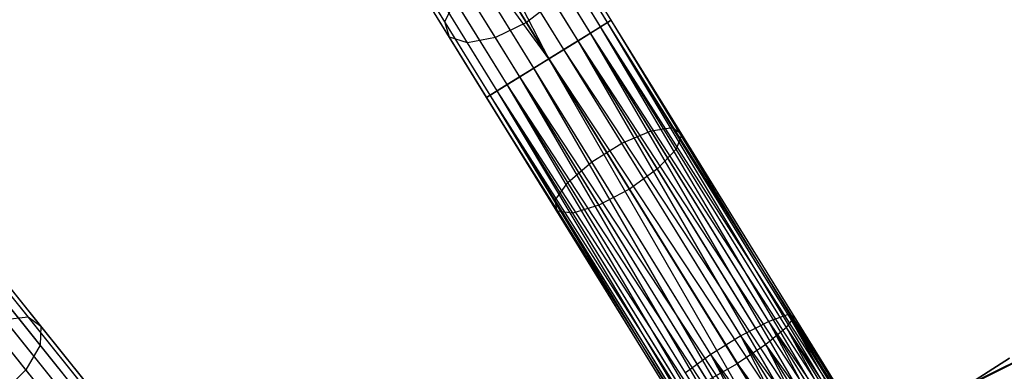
# Model space of a CAD drawing. Extents: x -91 to 91, y -91 to 262.
# Tile 329 of 480: x -44.07 to -30.74, y 55.42 to 60.18. Entities that reach past the tile are written whole.
import ezdxf

# ---------------------------------------------------------------- set-up
doc = ezdxf.new("R2010")
doc.units = 0
doc.header["$LTSCALE"] = 25.4
doc.layers.get('0').update_dxf_attribs({"linetype": 'CONTINUOUS'})

# ---------------------------------------------------------------- blocks, each defined once
blk = doc.blocks.new('ETE0_STL_1')
at = {"color": 0}
for p, q in [((-36.113, 60.143, 169.653), (-37.704, 62.715, 169.879)), ((-36.113, 60.143, 169.653), (-37.704, 62.715, 169.879)), ((-36.064, 60.173, 170.128), (-37.618, 62.686, 170.349)), ((-36.064, 60.173, 170.128), (-37.618, 62.686, 170.349)), ((-36.344, 60, 169.259), (-37.966, 62.622, 169.489)), ((-36.344, 60, 169.259), (-37.966, 62.622, 169.489)), ((-36.208, 60.084, 170.576), (-37.727, 62.54, 170.791)), ((-36.208, 60.084, 170.576), (-37.727, 62.54, 170.791)), ((-36.705, 59.777, 169.037), (-38.344, 62.427, 169.269)), ((-36.705, 59.777, 169.037), (-38.344, 62.427, 169.269)), ((-36.908, 59.651, 169.008), (-38.344, 62.427, 169.269)), ((-36.908, 59.651, 169.008), (-38.344, 62.427, 169.269)), ((-38.317, 60.152, 318.333), (-39.706, 62.398, 316.802)), ((-38.317, 60.152, 318.333), (-39.706, 62.398, 316.802)), ((-36.513, 59.895, 170.893), (-38.007, 62.311, 171.105)), ((-36.513, 59.895, 170.893), (-38.007, 62.311, 171.105)), ((-38.257, 59.946, 317.905), (-39.614, 62.139, 316.41)), ((-38.257, 59.946, 317.905), (-39.614, 62.139, 316.41)), ((-36.908, 59.651, 169.008), (-38.751, 62.175, 169.269)), ((-36.908, 59.651, 169.008), (-38.751, 62.175, 169.269)), ((-37.112, 59.525, 169.037), (-38.751, 62.175, 169.269)), ((-37.112, 59.525, 169.037), (-38.751, 62.175, 169.269)), ((-38.508, 62.239, 315.685), (-37.212, 60.142, 317.114)), ((-38.508, 62.239, 315.685), (-37.212, 60.142, 317.114)), ((-38.011, 59.869, 317.503), (-39.337, 62.013, 316.041)), ((-38.011, 59.869, 317.503), (-39.337, 62.013, 316.041)), ((-37.633, 59.94, 317.217), (-38.938, 62.049, 315.779)), ((-37.633, 59.94, 317.217), (-38.938, 62.049, 315.779)), ((-36.908, 59.651, 171.008), (-38.393, 62.052, 171.219)), ((-36.908, 59.651, 171.008), (-38.393, 62.052, 171.219)), ((-37.472, 59.302, 169.259), (-39.094, 61.924, 169.489)), ((-37.472, 59.302, 169.259), (-39.094, 61.924, 169.489)), ((-37.303, 59.407, 170.893), (-38.797, 61.822, 171.105)), ((-37.303, 59.407, 170.893), (-38.797, 61.822, 171.105)), ((-37.752, 59.129, 170.128), (-39.306, 61.641, 170.349)), ((-37.752, 59.129, 170.128), (-39.306, 61.641, 170.349)), ((-37.703, 59.159, 169.653), (-39.294, 61.732, 169.879)), ((-37.703, 59.159, 169.653), (-39.294, 61.732, 169.879)), ((-37.608, 59.218, 170.576), (-39.127, 61.674, 170.791)), ((-37.608, 59.218, 170.576), (-39.127, 61.674, 170.791)), ((-35.526, 58.676, 319.828), (-37.048, 61.138, 318.688)), ((-35.526, 58.676, 319.828), (-37.048, 61.138, 318.688)), ((-35.233, 58.72, 319.452), (-36.727, 61.135, 318.333)), ((-35.233, 58.72, 319.452), (-36.727, 61.135, 318.333)), ((-35.921, 58.509, 320.041), (-37.46, 60.998, 318.888)), ((-35.921, 58.509, 320.041), (-37.46, 60.998, 318.888)), ((-35.11, 58.631, 318.998), (-36.569, 60.99, 317.905)), ((-35.11, 58.631, 318.998), (-36.569, 60.99, 317.905)), ((-36.328, 58.257, 320.041), (-37.867, 60.746, 318.888)), ((-36.328, 58.257, 320.041), (-37.867, 60.746, 318.888)), ((-35.185, 58.429, 318.571), (-36.611, 60.735, 317.503)), ((-35.185, 58.429, 318.571), (-36.611, 60.735, 317.503)), ((-38.317, 60.152, 318.333), (-38.176, 60.441, 318.688)), ((-38.317, 60.152, 318.333), (-38.176, 60.441, 318.688)), ((-36.653, 57.979, 319.828), (-38.176, 60.441, 318.688)), ((-36.653, 57.979, 319.828), (-38.176, 60.441, 318.688)), ((-36.843, 60.429, 317.217), (-37.212, 60.142, 317.114)), ((-36.843, 60.429, 317.217), (-37.212, 60.142, 317.114)), ((-35.44, 58.161, 318.267), (-36.843, 60.429, 317.217)), ((-35.44, 58.161, 318.267), (-36.843, 60.429, 317.217)), ((-38.257, 59.946, 317.905), (-38.317, 60.152, 318.333)), ((-36.823, 57.736, 319.452), (-38.317, 60.152, 318.333)), ((-38.257, 59.946, 317.905), (-38.317, 60.152, 318.333)), ((-36.823, 57.736, 319.452), (-38.317, 60.152, 318.333)), ((-37.212, 60.142, 317.114), (-37.633, 59.94, 317.217)), ((-37.212, 60.142, 317.114), (-37.633, 59.94, 317.217)), ((-37.212, 60.142, 317.114), (-35.818, 57.888, 318.158)), ((-37.212, 60.142, 317.114), (-35.818, 57.888, 318.158)), ((-36.113, 60.143, 169.653), (-36.344, 60, 169.259)), ((-36.113, 60.143, 169.653), (-36.344, 60, 169.259)), ((-36.208, 60.084, 170.576), (-36.064, 60.173, 170.128)), ((-36.208, 60.084, 170.576), (-36.064, 60.173, 170.128)), ((-36.064, 60.173, 170.128), (-36.113, 60.143, 169.653)), ((-36.064, 60.173, 170.128), (-36.113, 60.143, 169.653)), ((-32.018, 53.631, 169.887), (-36.113, 60.143, 169.653)), ((-32.067, 53.601, 169.653), (-36.113, 60.143, 169.653)), ((-32.018, 53.631, 169.887), (-36.113, 60.143, 169.653)), ((-32.067, 53.601, 169.653), (-36.113, 60.143, 169.653)), ((-32.162, 53.542, 169.44), (-36.113, 60.143, 169.653)), ((-32.162, 53.542, 169.44), (-36.113, 60.143, 169.653)), ((-32.067, 53.601, 170.362), (-36.064, 60.173, 170.128)), ((-32.018, 53.631, 170.128), (-36.064, 60.173, 170.128)), ((-32.067, 53.601, 170.362), (-36.064, 60.173, 170.128)), ((-32.018, 53.631, 170.128), (-36.064, 60.173, 170.128)), ((-32.018, 53.631, 169.887), (-36.064, 60.173, 170.128)), ((-32.018, 53.631, 169.887), (-36.064, 60.173, 170.128)), ((-36.344, 60, 169.259), (-36.705, 59.777, 169.037)), ((-36.344, 60, 169.259), (-36.705, 59.777, 169.037)), ((-36.513, 59.895, 170.893), (-36.208, 60.084, 170.576)), ((-36.513, 59.895, 170.893), (-36.208, 60.084, 170.576)), ((-32.162, 53.542, 169.44), (-36.344, 60, 169.259)), ((-32.298, 53.458, 169.259), (-36.344, 60, 169.259)), ((-32.162, 53.542, 169.44), (-36.344, 60, 169.259)), ((-32.298, 53.458, 169.259), (-36.344, 60, 169.259)), ((-32.467, 53.353, 169.122), (-36.344, 60, 169.259)), ((-32.467, 53.353, 169.122), (-36.344, 60, 169.259)), ((-32.298, 53.458, 170.756), (-36.208, 60.084, 170.576)), ((-32.162, 53.542, 170.576), (-36.208, 60.084, 170.576)), ((-32.298, 53.458, 170.756), (-36.208, 60.084, 170.576)), ((-32.162, 53.542, 170.576), (-36.208, 60.084, 170.576)), ((-32.067, 53.601, 170.362), (-36.208, 60.084, 170.576)), ((-32.067, 53.601, 170.362), (-36.208, 60.084, 170.576)), ((-38.011, 59.869, 317.503), (-38.257, 59.946, 317.905)), ((-36.799, 57.587, 318.998), (-38.257, 59.946, 317.905)), ((-38.011, 59.869, 317.503), (-38.257, 59.946, 317.905)), ((-36.799, 57.587, 318.998), (-38.257, 59.946, 317.905)), ((-37.633, 59.94, 317.217), (-38.011, 59.869, 317.503)), ((-37.633, 59.94, 317.217), (-38.011, 59.869, 317.503)), ((-36.585, 57.563, 318.571), (-38.011, 59.869, 317.503)), ((-36.585, 57.563, 318.571), (-38.011, 59.869, 317.503)), ((-36.231, 57.672, 318.267), (-37.633, 59.94, 317.217)), ((-36.231, 57.672, 318.267), (-37.633, 59.94, 317.217)), ((-36.908, 59.651, 171.008), (-36.513, 59.895, 170.893)), ((-36.908, 59.651, 171.008), (-36.513, 59.895, 170.893)), ((-32.659, 53.235, 170.979), (-36.513, 59.895, 170.893)), ((-32.467, 53.353, 170.893), (-36.513, 59.895, 170.893)), ((-32.659, 53.235, 170.979), (-36.513, 59.895, 170.893)), ((-32.467, 53.353, 170.893), (-36.513, 59.895, 170.893)), ((-32.298, 53.458, 170.756), (-36.513, 59.895, 170.893)), ((-32.298, 53.458, 170.756), (-36.513, 59.895, 170.893)), ((-36.705, 59.777, 169.037), (-36.908, 59.651, 169.008)), ((-36.705, 59.777, 169.037), (-36.908, 59.651, 169.008)), ((-32.467, 53.353, 169.122), (-36.705, 59.777, 169.037)), ((-32.467, 53.353, 169.122), (-36.705, 59.777, 169.037)), ((-32.659, 53.235, 169.037), (-36.705, 59.777, 169.037)), ((-32.659, 53.235, 169.037), (-36.705, 59.777, 169.037)), ((-37.303, 59.407, 170.893), (-36.908, 59.651, 171.008)), ((-37.303, 59.407, 170.893), (-36.908, 59.651, 171.008)), ((-36.908, 59.651, 169.008), (-37.112, 59.525, 169.037)), ((-36.908, 59.651, 169.008), (-37.112, 59.525, 169.037)), ((-36.908, 59.651, 171.008), (-32.659, 53.235, 170.979)), ((-32.862, 53.109, 169.008), (-36.908, 59.651, 169.008)), ((-32.862, 53.109, 169.008), (-36.908, 59.651, 169.008)), ((-33.066, 52.983, 170.979), (-36.908, 59.651, 171.008)), ((-33.066, 52.983, 170.979), (-36.908, 59.651, 171.008)), ((-32.862, 53.109, 171.008), (-36.908, 59.651, 171.008)), ((-32.862, 53.109, 171.008), (-36.908, 59.651, 171.008)), ((-36.908, 59.651, 171.008), (-32.659, 53.235, 170.979)), ((-37.112, 59.525, 169.037), (-37.472, 59.302, 169.259)), ((-37.112, 59.525, 169.037), (-37.472, 59.302, 169.259)), ((-33.066, 52.983, 169.037), (-37.112, 59.525, 169.037)), ((-33.066, 52.983, 169.037), (-37.112, 59.525, 169.037)), ((-33.258, 52.865, 169.122), (-37.112, 59.525, 169.037)), ((-33.258, 52.865, 169.122), (-37.112, 59.525, 169.037)), ((-37.608, 59.218, 170.576), (-37.303, 59.407, 170.893)), ((-37.608, 59.218, 170.576), (-37.303, 59.407, 170.893)), ((-33.426, 52.76, 170.756), (-37.303, 59.407, 170.893)), ((-33.258, 52.865, 170.893), (-37.303, 59.407, 170.893)), ((-33.426, 52.76, 170.756), (-37.303, 59.407, 170.893)), ((-33.258, 52.865, 170.893), (-37.303, 59.407, 170.893)), ((-33.066, 52.983, 170.979), (-37.303, 59.407, 170.893)), ((-33.066, 52.983, 170.979), (-37.303, 59.407, 170.893)), ((-37.752, 59.129, 170.128), (-37.608, 59.218, 170.576)), ((-37.752, 59.129, 170.128), (-37.608, 59.218, 170.576)), ((-37.472, 59.302, 169.259), (-37.703, 59.159, 169.653)), ((-37.472, 59.302, 169.259), (-37.703, 59.159, 169.653)), ((-33.658, 52.617, 170.362), (-37.608, 59.218, 170.576)), ((-33.562, 52.676, 170.576), (-37.608, 59.218, 170.576)), ((-33.658, 52.617, 170.362), (-37.608, 59.218, 170.576)), ((-33.562, 52.676, 170.576), (-37.608, 59.218, 170.576)), ((-33.426, 52.76, 170.756), (-37.608, 59.218, 170.576)), ((-33.426, 52.76, 170.756), (-37.608, 59.218, 170.576)), ((-33.258, 52.865, 169.122), (-37.472, 59.302, 169.259)), ((-33.426, 52.76, 169.259), (-37.472, 59.302, 169.259)), ((-33.258, 52.865, 169.122), (-37.472, 59.302, 169.259)), ((-33.426, 52.76, 169.259), (-37.472, 59.302, 169.259)), ((-33.562, 52.676, 169.44), (-37.472, 59.302, 169.259)), ((-33.562, 52.676, 169.44), (-37.472, 59.302, 169.259)), ((-37.703, 59.159, 169.653), (-37.752, 59.129, 170.128)), ((-37.703, 59.159, 169.653), (-37.752, 59.129, 170.128)), ((-33.707, 52.587, 169.887), (-37.752, 59.129, 170.128)), ((-33.707, 52.587, 169.887), (-37.752, 59.129, 170.128)), ((-33.707, 52.587, 170.128), (-37.752, 59.129, 170.128)), ((-33.707, 52.587, 170.128), (-37.752, 59.129, 170.128)), ((-33.658, 52.617, 170.362), (-37.752, 59.129, 170.128)), ((-33.658, 52.617, 170.362), (-37.752, 59.129, 170.128)), ((-33.562, 52.676, 169.44), (-37.703, 59.159, 169.653)), ((-33.658, 52.617, 169.653), (-37.703, 59.159, 169.653)), ((-33.562, 52.676, 169.44), (-37.703, 59.159, 169.653)), ((-33.658, 52.617, 169.653), (-37.703, 59.159, 169.653)), ((-33.707, 52.587, 169.887), (-37.703, 59.159, 169.653)), ((-33.707, 52.587, 169.887), (-37.703, 59.159, 169.653)), ((-35.921, 58.509, 320.041), (-35.526, 58.676, 319.828)), ((-35.921, 58.509, 320.041), (-35.526, 58.676, 319.828)), ((-35.526, 58.676, 319.828), (-35.233, 58.72, 319.452)), ((-35.526, 58.676, 319.828), (-35.233, 58.72, 319.452)), ((-33.93, 56.097, 320.523), (-35.526, 58.676, 319.828)), ((-33.93, 56.097, 320.523), (-35.526, 58.676, 319.828)), ((-35.233, 58.72, 319.452), (-35.11, 58.631, 318.998)), ((-33.668, 56.19, 320.133), (-35.233, 58.72, 319.452)), ((-33.668, 56.19, 320.133), (-35.233, 58.72, 319.452)), ((-35.233, 58.72, 319.452), (-35.11, 58.631, 318.998)), ((-35.11, 58.631, 318.998), (-35.185, 58.429, 318.571)), ((-35.11, 58.631, 318.998), (-35.185, 58.429, 318.571)), ((-33.582, 56.159, 319.664), (-35.11, 58.631, 318.998)), ((-33.582, 56.159, 319.664), (-35.11, 58.631, 318.998)), ((-31.885, 54.915, 159.5), (-24.444, 58.607, 159.5)), ((-24.444, 58.607, 169), (-31.885, 54.915, 169)), ((-31.885, 54.915, 159.5), (-24.444, 58.607, 159.5)), ((-24.444, 58.607, 169), (-31.885, 54.915, 169)), ((-36.328, 58.257, 320.041), (-35.921, 58.509, 320.041)), ((-36.328, 58.257, 320.041), (-35.921, 58.509, 320.041)), ((-34.308, 55.902, 320.743), (-35.921, 58.509, 320.041)), ((-34.308, 55.902, 320.743), (-35.921, 58.509, 320.041)), ((-35.185, 58.429, 318.571), (-35.44, 58.161, 318.267)), ((-35.185, 58.429, 318.571), (-35.44, 58.161, 318.267)), ((-33.691, 56.013, 319.221), (-35.185, 58.429, 318.571)), ((-33.691, 56.013, 319.221), (-35.185, 58.429, 318.571)), ((-24.623, 58.532, 158.5), (-32.052, 54.817, 158.5)), ((-32.052, 54.817, 159.5), (-24.623, 58.532, 159.5)), ((-24.623, 58.532, 158.5), (-32.052, 54.817, 158.5)), ((-32.052, 54.817, 159.5), (-24.623, 58.532, 159.5)), ((-43.961, 56.159, 318.333), (-45.616, 58.217, 316.802)), ((-43.961, 56.159, 318.333), (-45.616, 58.217, 316.802)), ((-36.653, 57.979, 319.828), (-36.328, 58.257, 320.041)), ((-36.653, 57.979, 319.828), (-36.328, 58.257, 320.041)), ((-34.715, 55.65, 320.743), (-36.328, 58.257, 320.041)), ((-34.715, 55.65, 320.743), (-36.328, 58.257, 320.041)), ((-35.44, 58.161, 318.267), (-35.818, 57.888, 318.158)), ((-35.44, 58.161, 318.267), (-35.818, 57.888, 318.158)), ((-33.971, 55.784, 318.907), (-35.44, 58.161, 318.267)), ((-33.971, 55.784, 318.907), (-35.44, 58.161, 318.267)), ((-43.787, 56.034, 317.905), (-45.402, 58.044, 316.41)), ((-43.787, 56.034, 317.905), (-45.402, 58.044, 316.41)), ((-36.823, 57.736, 319.452), (-36.653, 57.979, 319.828)), ((-36.823, 57.736, 319.452), (-36.653, 57.979, 319.828)), ((-35.058, 55.399, 320.523), (-36.653, 57.979, 319.828)), ((-35.058, 55.399, 320.523), (-36.653, 57.979, 319.828)), ((-35.818, 57.888, 318.158), (-36.231, 57.672, 318.267)), ((-35.818, 57.888, 318.158), (-36.231, 57.672, 318.267)), ((-35.818, 57.888, 318.158), (-34.357, 55.525, 318.794)), ((-35.818, 57.888, 318.158), (-34.357, 55.525, 318.794)), ((-43.797, 55.776, 317.503), (-45.376, 57.74, 316.041)), ((-43.797, 55.776, 317.503), (-45.376, 57.74, 316.041)), ((-36.799, 57.587, 318.998), (-36.823, 57.736, 319.452)), ((-35.259, 55.206, 320.133), (-36.823, 57.736, 319.452)), ((-36.799, 57.587, 318.998), (-36.823, 57.736, 319.452)), ((-35.259, 55.206, 320.133), (-36.823, 57.736, 319.452)), ((-43.23, 55.249, 169.653), (-45.125, 57.607, 169.879)), ((-43.23, 55.249, 169.653), (-45.125, 57.607, 169.879)), ((-36.231, 57.672, 318.267), (-36.585, 57.563, 318.571)), ((-36.231, 57.672, 318.267), (-36.585, 57.563, 318.571)), ((-34.761, 55.296, 318.907), (-36.231, 57.672, 318.267)), ((-34.761, 55.296, 318.907), (-36.231, 57.672, 318.267)), ((-43.442, 55.079, 169.259), (-45.374, 57.482, 169.489)), ((-43.442, 55.079, 169.259), (-45.374, 57.482, 169.489)), ((-43.185, 55.285, 170.128), (-45.036, 57.588, 170.349)), ((-43.185, 55.285, 170.128), (-45.036, 57.588, 170.349)), ((-36.585, 57.563, 318.571), (-36.799, 57.587, 318.998)), ((-35.27, 55.115, 319.664), (-36.799, 57.587, 318.998)), ((-36.585, 57.563, 318.571), (-36.799, 57.587, 318.998)), ((-35.27, 55.115, 319.664), (-36.799, 57.587, 318.998)), ((-35.091, 55.148, 319.221), (-36.585, 57.563, 318.571)), ((-35.091, 55.148, 319.221), (-36.585, 57.563, 318.571)), ((-43.99, 55.443, 317.217), (-45.543, 57.376, 315.779)), ((-43.99, 55.443, 317.217), (-45.543, 57.376, 315.779)), ((-43.317, 55.179, 170.576), (-45.126, 57.429, 170.791)), ((-43.317, 55.179, 170.576), (-45.126, 57.429, 170.791)), ((-43.597, 54.954, 170.893), (-45.376, 57.168, 171.105)), ((-43.597, 54.954, 170.893), (-45.376, 57.168, 171.105)), ((-44.281, 56.122, 318.688), (-43.961, 56.159, 318.333)), ((-44.281, 56.122, 318.688), (-43.961, 56.159, 318.333)), ((-43.961, 56.159, 318.333), (-43.787, 56.034, 317.905)), ((-42.182, 53.945, 319.452), (-43.961, 56.159, 318.333)), ((-42.182, 53.945, 319.452), (-43.961, 56.159, 318.333)), ((-43.961, 56.159, 318.333), (-43.787, 56.034, 317.905)), ((-33.668, 56.19, 320.133), (-33.93, 56.097, 320.523)), ((-33.668, 56.19, 320.133), (-33.93, 56.097, 320.523)), ((-33.691, 56.013, 319.221), (-33.582, 56.159, 319.664)), ((-33.691, 56.013, 319.221), (-33.582, 56.159, 319.664)), ((-32.162, 53.542, 320.576), (-33.668, 56.19, 320.133)), ((-32.067, 53.601, 320.362), (-33.668, 56.19, 320.133)), ((-32.162, 53.542, 320.576), (-33.668, 56.19, 320.133)), ((-32.067, 53.601, 320.362), (-33.668, 56.19, 320.133)), ((-32.018, 53.631, 320.128), (-33.668, 56.19, 320.133)), ((-32.018, 53.631, 320.128), (-33.668, 56.19, 320.133)), ((-33.582, 56.159, 319.664), (-33.668, 56.19, 320.133)), ((-33.582, 56.159, 319.664), (-33.668, 56.19, 320.133)), ((-32.018, 53.631, 319.887), (-33.582, 56.159, 319.664)), ((-32.018, 53.631, 320.128), (-33.582, 56.159, 319.664)), ((-32.018, 53.631, 320.128), (-33.582, 56.159, 319.664)), ((-32.018, 53.631, 319.887), (-33.582, 56.159, 319.664)), ((-32.067, 53.601, 319.653), (-33.582, 56.159, 319.664)), ((-32.067, 53.601, 319.653), (-33.582, 56.159, 319.664)), ((-42.467, 53.866, 319.828), (-44.281, 56.122, 318.688)), ((-42.467, 53.866, 319.828), (-44.281, 56.122, 318.688)), ((-43.787, 56.034, 317.905), (-43.797, 55.776, 317.503)), ((-43.787, 56.034, 317.905), (-43.797, 55.776, 317.503)), ((-42.049, 53.872, 318.998), (-43.787, 56.034, 317.905)), ((-42.049, 53.872, 318.998), (-43.787, 56.034, 317.905)), ((-33.93, 56.097, 320.523), (-34.308, 55.902, 320.743)), ((-33.93, 56.097, 320.523), (-34.308, 55.902, 320.743)), ((-33.691, 56.013, 319.221), (-33.971, 55.784, 318.907)), ((-33.691, 56.013, 319.221), (-33.971, 55.784, 318.907)), ((-32.467, 53.353, 320.893), (-33.93, 56.097, 320.523)), ((-32.298, 53.458, 320.756), (-33.93, 56.097, 320.523)), ((-32.467, 53.353, 320.893), (-33.93, 56.097, 320.523)), ((-32.298, 53.458, 320.756), (-33.93, 56.097, 320.523)), ((-32.162, 53.542, 320.576), (-33.93, 56.097, 320.523)), ((-32.162, 53.542, 320.576), (-33.93, 56.097, 320.523)), ((-32.067, 53.601, 319.653), (-33.691, 56.013, 319.221)), ((-32.162, 53.542, 319.44), (-33.691, 56.013, 319.221)), ((-32.067, 53.601, 319.653), (-33.691, 56.013, 319.221)), ((-32.162, 53.542, 319.44), (-33.691, 56.013, 319.221)), ((-32.298, 53.458, 319.259), (-33.691, 56.013, 319.221)), ((-32.298, 53.458, 319.259), (-33.691, 56.013, 319.221)), ((-34.308, 55.902, 320.743), (-34.715, 55.65, 320.743)), ((-34.308, 55.902, 320.743), (-34.715, 55.65, 320.743)), ((-32.862, 53.109, 321.008), (-34.308, 55.902, 320.743)), ((-32.659, 53.235, 320.979), (-34.308, 55.902, 320.743)), ((-32.862, 53.109, 321.008), (-34.308, 55.902, 320.743)), ((-32.659, 53.235, 320.979), (-34.308, 55.902, 320.743)), ((-32.467, 53.353, 320.893), (-34.308, 55.902, 320.743)), ((-32.467, 53.353, 320.893), (-34.308, 55.902, 320.743)), ((-43.797, 55.776, 317.503), (-43.99, 55.443, 317.217)), ((-43.797, 55.776, 317.503), (-43.99, 55.443, 317.217)), ((-42.098, 53.662, 318.571), (-43.797, 55.776, 317.503)), ((-42.098, 53.662, 318.571), (-43.797, 55.776, 317.503)), ((-33.971, 55.784, 318.907), (-34.357, 55.525, 318.794)), ((-33.971, 55.784, 318.907), (-34.357, 55.525, 318.794)), ((-32.298, 53.458, 319.259), (-33.971, 55.784, 318.907)), ((-32.298, 53.458, 319.259), (-33.971, 55.784, 318.907)), ((-32.467, 53.353, 319.122), (-33.971, 55.784, 318.907)), ((-32.467, 53.353, 319.122), (-33.971, 55.784, 318.907)), ((-32.659, 53.235, 319.037), (-33.971, 55.784, 318.907)), ((-32.659, 53.235, 319.037), (-33.971, 55.784, 318.907)), ((-30.672, 55.601, 330.508), (-37.667, 51.122, 330.508)), ((-37.667, 51.122, 321.008), (-30.672, 55.601, 321.008)), ((-30.672, 55.601, 330.508), (-37.667, 51.122, 330.508)), ((-37.667, 51.122, 321.008), (-30.672, 55.601, 321.008)), ((-34.715, 55.65, 320.743), (-35.058, 55.399, 320.523)), ((-34.715, 55.65, 320.743), (-35.058, 55.399, 320.523)), ((-33.258, 52.865, 320.893), (-34.715, 55.65, 320.743)), ((-33.066, 52.983, 320.979), (-34.715, 55.65, 320.743)), ((-33.258, 52.865, 320.893), (-34.715, 55.65, 320.743)), ((-33.066, 52.983, 320.979), (-34.715, 55.65, 320.743)), ((-32.862, 53.109, 321.008), (-34.715, 55.65, 320.743)), ((-32.862, 53.109, 321.008), (-34.715, 55.65, 320.743)), ((-34.761, 55.296, 318.907), (-34.357, 55.525, 318.794)), ((-34.761, 55.296, 318.907), (-34.357, 55.525, 318.794)), ((-34.357, 55.525, 318.794), (-32.862, 53.109, 319.008)), ((-32.659, 53.235, 319.037), (-34.357, 55.525, 318.794)), ((-32.659, 53.235, 319.037), (-34.357, 55.525, 318.794)), ((-34.357, 55.525, 318.794), (-32.862, 53.109, 319.008)), ((-43.99, 55.443, 317.217), (-44.321, 55.113, 317.114)), ((-43.99, 55.443, 317.217), (-44.321, 55.113, 317.114)), ((-42.319, 53.365, 318.267), (-43.99, 55.443, 317.217)), ((-42.319, 53.365, 318.267), (-43.99, 55.443, 317.217))]:
    blk.add_line(p, q, dxfattribs=at)

msp = doc.modelspace()

# ---------------------------------------------------------------- block references
at = {"color": 253}
msp.add_blockref('ETE0_STL_1', (0, 0), dxfattribs=at)

doc.saveas('drawing.dxf')
